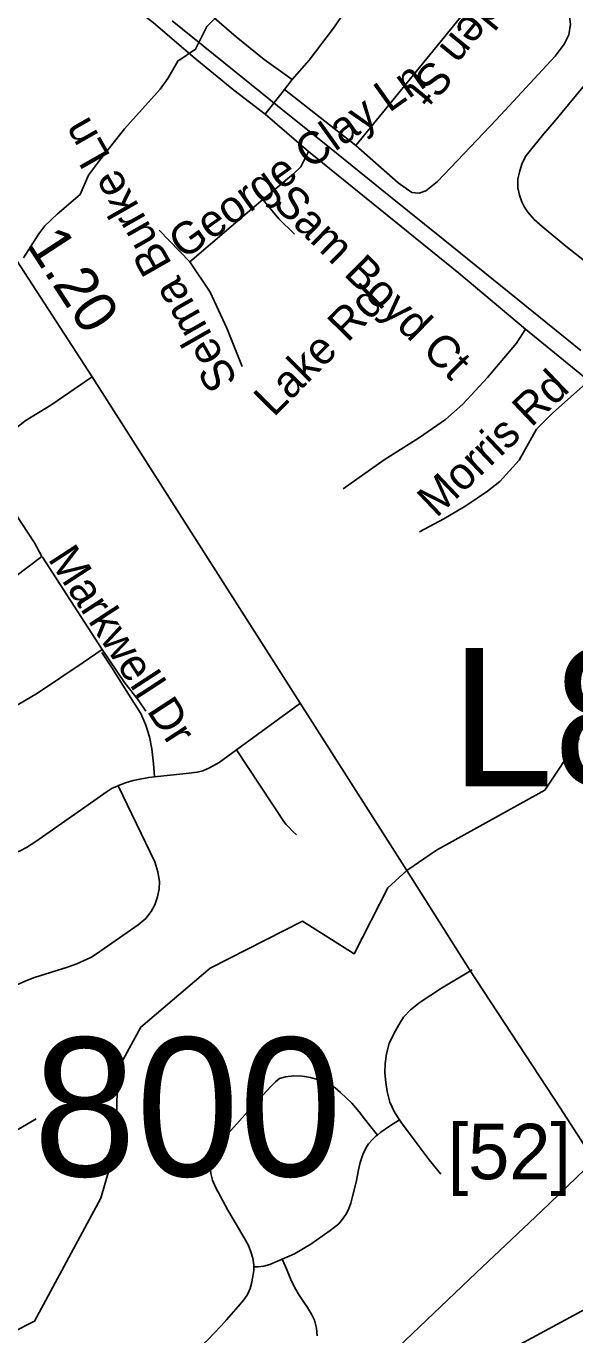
# Model space of a CAD drawing. Extents: x 1383679 to 1536984, y 460658 to 651027.
# Drawn here: x 1486926 to 1488551, y 496464 to 500337 of the extents above; entities that cross this region are included whole.
import ezdxf

# ---------------------------------------------------------------- set-up
doc = ezdxf.new("R2010")
doc.units = 0
for name, color, linetype in [('Exist Hydrographic Creek Single Shore', 7, 'Continuous'), ('Exist Hydrographic Misc Water Feature', 7, 'Continuous'), ('Exist Railroad Mainline', 7, 'Continuous'), ('Exist Road Non-System Type 51', 7, 'Continuous'), ('Exist Road Non-System Type 51 Label', 7, 'Continuous'), ('Exist Road Primary Interstate Divided Center Attributed', 7, 'Continuous'), ('Exist Road Primary Interstate Ramp 1 Lane Attributed', 7, 'Continuous'), ('Exist Road Primary Interstate Shield CELL', 7, 'Continuous'), ('Exist Road Primary Interstate Structure Cantilever Sign Number Label', 7, 'Continuous'), ('Exist Road Secondary Mileage Hundredths English Label', 7, 'Continuous'), ('Exist Road Secondary Structure Standard Bridge Number Label', 7, 'Continuous'), ('Exist Road Secondary Type 51 Attributed', 7, 'Continuous')]:
    doc.layers.add(name, color=color, linetype=linetype)

msp = doc.modelspace()

# ---------------------------------------------------------------- linework, layer by layer
at = {"layer": 'Exist Hydrographic Creek Single Shore'}
msp.add_lwpolyline([(1485648.1, 496431.9), (1485802.1, 496671.6), (1486133.1, 497016.2), (1486506.1, 496910.2), (1486587.1, 496734.6), (1486882.1, 496469.4), (1486950.1, 496504.2), (1487147.1, 496867.8), (1487192.1, 497024.5), (1487196.1, 497247.6), (1487265.1, 497374.2), (1487471.1, 497549.2), (1487744.4, 497687.4), (1487897.6, 497591.2), (1487997.1, 497786.2), (1488053.7, 497837.7), (1488140.8, 497897.8), (1488462.2, 498075.2), (1488564.3, 498228.5)], dxfattribs=at)
at = {"layer": 'Exist Hydrographic Misc Water Feature'}
for points in [[(1487017.8, 499780.5), (1487085.4, 499838.4), (1487110, 499895.4), (1487143.3, 499938.8), (1487216.6, 500032.6), (1487322.9, 500150.5), (1487345.5, 500182), (1487374.5, 500233.4), (1487427.1, 500268.4), (1487460.4, 500335.7), (1487501.2, 500374.9), (1487552.5, 500441.9), (1487602.1, 500528.9), (1487696.8, 500671.1), (1487699, 500679)], [(1486917.3, 499650.5), (1486962.7, 499721.6), (1486981.1, 499745.2), (1487017.8, 499780.5)]]:
    msp.add_lwpolyline(points, dxfattribs=at)
at = {"layer": 'Exist Railroad Mainline'}
msp.add_lwpolyline([(1487358.2, 500352.5), (1487542.2, 500204.5), (1487670.5, 500100.7), (1487829.3, 499973.4), (1488000.1, 499835.8), (1488161.1, 499706.2), (1488382.1, 499527.6), (1488569, 499376.9)], dxfattribs=at)
at = {"layer": 'Exist Road Non-System Type 51'}
for p, q in [((1488304.6, 500476.6), (1487901.9, 499983.3)), ((1487690.8, 500148.8), (1487713.4, 500178.3)), ((1487633.5, 500075.7), (1487690.8, 500148.8)), ((1487690.8, 500148.8), (1487901.9, 499983.3)), ((1487633.5, 500075.7), (1487762.4, 499965.4)), ((1487319.4, 499732.6), (1487410.1, 499639.5)), ((1488405, 499440.3), (1488592.4, 499287.1)), ((1486973.7, 498765.4), (1487151, 498492.2)), ((1487548.8, 498194.7), (1487735.1, 498331)), ((1486791.6, 497007.3), (1486955.5, 497102.6))]:
    msp.add_line(p, q, dxfattribs=at)
for points in [[(1487568.7, 500975.2), (1487565.9, 500923.2), (1487549.6, 500909.6), (1487525.4, 500899.8), (1487507.2, 500888.2), (1487493, 500870.5), (1487486.5, 500846.6), (1487488.1, 500826.6), (1487531.1, 500757.9), (1487536.7, 500737.7), (1487522.3, 500715.8), (1487493.8, 500682.4), (1487371.4, 500544.4), (1487358.9, 500518.6), (1487358.7, 500502.6), (1487368.3, 500478.4), (1487389.7, 500442), (1487547.5, 500305.3), (1487630.3, 500237.8), (1487713.4, 500178.3)], [(1486579.9, 500927), (1486891.4, 500674.7), (1486956.5, 500617.6), (1487201.3, 500423.2), (1487302, 500347.5), (1487420.4, 500245.5), (1487540.7, 500147.4), (1487633.5, 500075.7)], [(1487713.4, 500178.3), (1487764.3, 500235.5), (1487835.9, 500330.3), (1487868.7, 500377.9), (1488040.2, 500578.9), (1488109.4, 500648)], [(1487901.9, 499983.3), (1488028.2, 499872.9), (1488067.8, 499844.3), (1488089.8, 499842), (1488109.7, 499849.6), (1488144.3, 499876.9), (1488319.5, 500060.1), (1488492.7, 500247.3), (1488519.4, 500282.8), (1488533.8, 500310.5), (1488538.4, 500342.4), (1488531.3, 500394.6), (1488517.9, 500436.9), (1488504.5, 500465.2), (1488396.5, 500585)], [(1488622.5, 500213.1), (1488489.6, 500053.3), (1488458.5, 500016.9), (1488428.5, 499980.4), (1488407, 499953.7), (1488395.5, 499931.1), (1488387.8, 499908.7), (1488382.4, 499885.1), (1488382.4, 499858.2), (1488387.2, 499836.3), (1488394.4, 499816.8), (1488402.1, 499800.8), (1488411.4, 499786.4), (1488431, 499764.8), (1488454.1, 499743.6), (1488524.9, 499685.7), (1488731.9, 499522.8)], [(1487627.2, 499823.3), (1487718.1, 499899.8), (1487739.1, 499920.2), (1487762.4, 499965.4)], [(1487762.4, 499965.4), (1488207.7, 499605.7), (1488405, 499440.3)], [(1487410.1, 499639.5), (1487594.4, 499795.7), (1487627.2, 499823.3)], [(1487627.2, 499823.3), (1487673.8, 499766.3), (1487720.4, 499721)], [(1487410.1, 499639.5), (1487470.7, 499549), (1487519.7, 499442.6), (1487565.3, 499329.4)], [(1487864.7, 498967.4), (1487986.3, 499053.4), (1488091.4, 499119.7), (1488168.3, 499172.3), (1488219.1, 499217.5), (1488292.5, 499296.3), (1488378.2, 499398.8), (1488405, 499440.3)], [(1487121.2, 499298.8), (1486998.6, 499215.2), (1486922.4, 499168.6), (1486856.1, 499115.6), (1486791.5, 499054.6)], [(1488090.6, 498839.6), (1488163.4, 498878.3), (1488228, 498917.2), (1488292.7, 498960.2), (1488329.3, 498989.4), (1488386.4, 499052.5), (1488437.9, 499143.7), (1488484.8, 499191), (1488592.4, 499287.1)], [(1486791.5, 499054.6), (1486856.1, 498950.1), (1486950.5, 498807.1), (1486972.1, 498767), (1486890.9, 498705.9), (1486553.1, 498498.7), (1486201.2, 498364.3), (1486075, 498296.6), (1486047, 498285), (1486014.8, 498275.6), (1485981.8, 498268.5), (1485953.3, 498264.3), (1485923.8, 498261.4), (1485899.1, 498261.3), (1485847.4, 498262.5)], [(1485937.7, 497795.7), (1486672.2, 498193.4), (1486958.8, 498362.1), (1487094.7, 498453.7), (1487151, 498492.2)], [(1487151, 498492.2), (1487217.3, 498394.2), (1487257, 498342.8), (1487280.2, 498309.1)], [(1487149.6, 498482.8), (1487178, 498439.7), (1487245.2, 498333.4), (1487265.2, 498302), (1487280.6, 498268), (1487291.1, 498233.4), (1487298, 498198.2), (1487302.9, 498153.8), (1487305.5, 498115.2)], [(1487305.5, 498115.2), (1487408.4, 498125.6), (1487431.9, 498128.8), (1487448.8, 498132.8), (1487469, 498141.8), (1487497.4, 498157.1), (1487548.8, 498194.7)], [(1487548.8, 498194.7), (1487689.4, 497983.2), (1487696.4, 497973.7), (1487705.5, 497963.8), (1487713.8, 497955.4), (1487727, 497943)], [(1487197.9, 498088.8), (1487198.9, 498089.2), (1487219.9, 498097.2), (1487242.6, 498103.8), (1487262, 498107.8), (1487288.6, 498113.4), (1487305.5, 498115.2)], [(1486436.8, 497669.2), (1486721.9, 497825.5), (1486741.2, 497836.8), (1486759, 497845.8), (1486780, 497854.7), (1486802.6, 497861.9), (1486865.8, 497880.5), (1486888.4, 497887.8), (1486907.9, 497895.9), (1486927.1, 497905.6), (1486953.9, 497923.4), (1487165.8, 498071.3), (1487180.4, 498081.1), (1487197.9, 498088.8)], [(1487197.9, 498088.8), (1487306.5, 497863.6), (1487316.1, 497833.7), (1487320.2, 497805.3), (1487319.4, 497783.5), (1487314.6, 497760), (1487306.5, 497736.6), (1487295.9, 497716.3), (1487279.8, 497695.3), (1487257.9, 497676.8), (1487134.2, 497591), (1487117.2, 497580.5), (1487097.9, 497571.6), (1487076, 497561.1), (1487048.5, 497551.4), (1486950.6, 497520.7), (1486924.8, 497511), (1486896.5, 497498), (1486873.9, 497485.9), (1486642.6, 497346.1)], [(1488031.6, 497099.8), (1488016.4, 497123), (1488002.9, 497152.5), (1487994.9, 497183.4), (1487990.8, 497210.3), (1487988.1, 497238.5), (1487989.4, 497266.8), (1487993.4, 497294.9), (1488001.5, 497325.8), (1488014.9, 497354.1), (1488029.8, 497380.9), (1488043.1, 497403.8), (1488064.6, 497425.2), (1488092.9, 497448.1), (1488156, 497489.8), (1488246.6, 497543.6)], [(1487600.1, 496664.8), (1487600.1, 496670.2), (1487597.1, 496690.8), (1487591.6, 496709.1), (1487584.4, 496727.9), (1487575.1, 496743.7), (1487557.6, 496774.1), (1487522.9, 496832.4), (1487500.5, 496874.9), (1487486.5, 496901), (1487478, 496921.7), (1487473.1, 496941.2), (1487470.8, 496962.4), (1487472.5, 496977.6), (1487478.6, 496994.6), (1487487.8, 497011), (1487497.4, 497026.8), (1487513.2, 497047.4), (1487549.6, 497088.2), (1487589.8, 497133.7), (1487650.5, 497198.1), (1487663.9, 497212.7), (1487676.1, 497221.8), (1487694.2, 497226.7), (1487719.1, 497229.7), (1487744.6, 497229.1), (1487767.8, 497225.4), (1487795.8, 497216.9), (1487823.1, 497206), (1487841.2, 497194.4), (1487856.5, 497181.1), (1487874.1, 497164.7), (1487890.5, 497148.9), (1487912.4, 497123.4), (1487927.6, 497102.8), (1487942.8, 497083.9), (1487966.1, 497054.9)], [(1487966.1, 497054.9), (1487976.8, 497063.2), (1488001.6, 497080.8), (1488031.6, 497099.8)], [(1488154.6, 496938.9), (1488119.8, 496981.9), (1488078.1, 497037), (1488037.9, 497090.8), (1488031.6, 497099.8)], [(1487684.1, 496687.4), (1487697.4, 496693.2), (1487721, 496703.6), (1487769, 496732.2), (1487826.6, 496772.8), (1487851.6, 496792.3), (1487863.1, 496805.7), (1487872.9, 496819.7), (1487880.1, 496834.8), (1487887.4, 496853.7), (1487892.4, 496872.5), (1487903.2, 496915), (1487910.5, 496952.1), (1487915.4, 496973.3), (1487922.6, 496997), (1487931.9, 497016.4), (1487939.6, 497028.6), (1487950.6, 497040.8), (1487962.8, 497052.3), (1487966.1, 497054.9)], [(1487600.1, 496664.8), (1487612.9, 496664.8), (1487629.9, 496666.5), (1487647.5, 496672), (1487670, 496681.1), (1487684.1, 496687.4)], [(1487787.5, 496460.9), (1487785.8, 496483.2), (1487779.5, 496507.3), (1487771.4, 496525.1), (1487758.9, 496544), (1487747.9, 496560.1), (1487734.8, 496580.7), (1487721.6, 496603.1), (1487709.5, 496627.1), (1487693.5, 496665.5), (1487684.1, 496687.4)], [(1487351.1, 496372.9), (1487357.8, 496376.2), (1487377.8, 496385.2), (1487396, 496394.4), (1487423.4, 496413.8), (1487441.6, 496428.4), (1487463.4, 496448.4), (1487481, 496466.7), (1487503.5, 496490.3), (1487519.4, 496508), (1487553.9, 496547.5), (1487570.9, 496566.9), (1487581.2, 496582.7), (1487589.1, 496600.9), (1487592.9, 496615.5), (1487597.1, 496636.2), (1487600.1, 496654.4), (1487600.1, 496664.8)]]:
    msp.add_lwpolyline(points, dxfattribs=at)
at = {"layer": 'Exist Road Primary Interstate Divided Center Attributed'}
msp.add_lwpolyline([(1488812, 496662.9), (1488607.8, 496553), (1488279, 496376.2), (1487950.7, 496191.5), (1487464.4, 495911.7), (1487350.6, 495839.1)], dxfattribs=at)
at = {"layer": 'Exist Road Primary Interstate Ramp 1 Lane Attributed'}
msp.add_lwpolyline([(1488608.4, 496979.5), (1488452.8, 496829.3), (1488258.4, 496647.4), (1488027.4, 496427.5), (1487939.4, 496342.3), (1487646.4, 496073.1), (1487350.6, 495839.1)], dxfattribs=at)
at = {"layer": 'Exist Road Secondary Type 51 Attributed'}
msp.add_lwpolyline([(1488608.4, 496979.5), (1488507.5, 497135.1), (1488240, 497543.1), (1488053.7, 497837.7), (1487121.2, 499298.8), (1486824.6, 499753.5), (1486637.6, 500042.8), (1486472.9, 500304.3), (1486378.1, 500425.4), (1486308.2, 500505.3), (1486228.3, 500582.8), (1486138.5, 500662.7), (1486075, 500701.7), (1485846.3, 500886.5), (1485715.5, 500990.5), (1485477.2, 501196.7), (1485170.2, 501452.2), (1484955.9, 501614.8)], dxfattribs=at)

# ---------------------------------------------------------------- texts
at = {"layer": 'Exist Road Non-System Type 51 Label'}
for s, rotation, p in [('Linden St', 230.8225, (1488386.6, 500566.2)), ('George Clay Ln', 35.5621, (1487392.2, 499643.7)), ('Selma Burke Ln', 119.6295, (1487554.7, 499288.8)), ('Sam Boyd Ct', 315.468, (1487652.2, 499809.2)), ('Lake Rd', 45.2815, (1487659, 499177)), ('Morris Rd', 43.598, (1488140.8, 498879.4)), ('Markwell Dr', 303.0848, (1486988.2, 498759.9))]:
    msp.add_text(s, height=95, rotation=rotation, dxfattribs=at).set_placement(p)
at = {"layer": 'Exist Road Primary Interstate Shield CELL'}
msp.add_text('[52]', height=164.04, dxfattribs=at).set_placement((1488174.1, 496924.1))
at = {"layer": 'Exist Road Primary Interstate Structure Cantilever Sign Number Label'}
msp.add_text('L861', height=410.1, dxfattribs=at).set_placement((1488182.7, 498086.6))
at = {"layer": 'Exist Road Secondary Mileage Hundredths English Label'}
msp.add_text('1.20', height=125, rotation=303.1122, dxfattribs=at).set_placement((1486925.1, 499689.5))
at = {"layer": 'Exist Road Secondary Structure Standard Bridge Number Label'}
msp.add_text('800', height=410.1, dxfattribs=at).set_placement((1486946.4, 496932.9))

doc.saveas('drawing.dxf')
